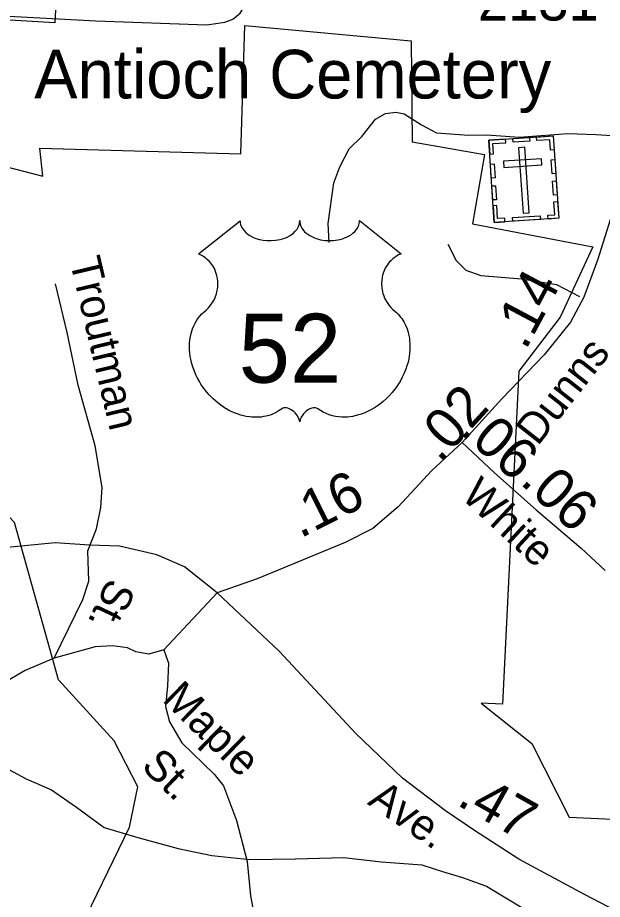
# Model space of a CAD drawing. Extents: x 1473865 to 1648260, y 639067 to 773536.
# Drawn here: x 1572099 to 1573902, y 680204 to 682923 of the extents above; entities that cross this region are included whole.
import ezdxf

# ---------------------------------------------------------------- set-up
doc = ezdxf.new("R2010")
doc.units = 0
for name, color, linetype in [('Exist Boundary Political City Limit New', 7, 'Continuous'), ('Exist Cultural Cemetery CELL', 7, 'Continuous'), ('Exist Cultural Cemetery Label', 7, 'Continuous'), ('Exist Hydrographic Misc Water Feature', 7, 'Continuous'), ('Exist Railroad Mainline', 7, 'Continuous'), ('Exist Road Non-System Type 51', 7, 'Continuous'), ('Exist Road Non-System Type 51 Label', 7, 'Continuous'), ('Exist Road Primary US Attributed', 7, 'Continuous'), ('Exist Road Primary US Label', 7, 'Continuous'), ('Exist Road Primary US Mileage Hundredths English Label', 7, 'Continuous'), ('Exist Road Primary US Shield CELL', 7, 'Continuous'), ('Exist Road Primary US Shield Number Label', 7, 'Continuous'), ('Exist Road Secondary Mileage Hundredths English Label', 7, 'Continuous'), ('Exist Road Secondary Type 51 Attributed', 7, 'Continuous'), ('Exist Road Secondary Type 51 Label', 7, 'Continuous'), ('Exist Road Secondary Type 51 Number Label', 7, 'Continuous'), ('Map Preparation Boundary City Limit Buffer Line', 7, 'Continuous')]:
    doc.layers.add(name, color=color, linetype=linetype)

msp = doc.modelspace()

# ---------------------------------------------------------------- linework, layer by layer
at = {"layer": 'Exist Boundary Political City Limit New'}
msp.add_lwpolyline([(1572282.6, 684209.4), (1572213.2, 682907.1), (1571466.1, 682951.9), (1571440.5, 682816.9), (1571428.2, 682628.2), (1572176.6, 682434.5), (1572167.5, 682520.8), (1572786.6, 682503.5), (1572799.4, 682899.2), (1573311.8, 682852.1), (1573315.8, 682540.9), (1573538.1, 682501.8), (1573501.1, 682287.3), (1573872.5, 682216.9), (1573771.8, 681999.4), (1573643.8, 681833.3), (1573594.2, 680805.9), (1573528.4, 680809.8), (1573684.8, 680685.3), (1573799, 680457.4), (1574758.1, 680413.4)], dxfattribs=at)
at = {"layer": 'Exist Cultural Cemetery CELL'}
for points in [[(1573551.6, 682545.5), (1573750.3, 682558.7), (1573767.2, 682304.6), (1573568.6, 682291.4)], [(1573554.5, 682502.2), (1573565.8, 682503), (1573563.7, 682535.1), (1573604.1, 682537.8), (1573603.4, 682548.9), (1573551.6, 682545.5)], [(1573625.5, 682550.4), (1573677.2, 682553.8), (1573678, 682542.4), (1573626.3, 682539)], [(1573753.2, 682515.4), (1573741.9, 682514.7), (1573739.8, 682546.8), (1573699.3, 682544.1), (1573698.5, 682555.2), (1573750.3, 682558.7)], [(1573662.3, 682523.5), (1573643.7, 682522.2), (1573657.2, 682319.9), (1573675.8, 682321.1)], [(1573559.4, 682428.2), (1573556.5, 682471.5), (1573567.9, 682472.2), (1573570.8, 682429)], [(1573596.9, 682480.3), (1573598.1, 682461.6), (1573715.6, 682469.5), (1573714.3, 682488.1)], [(1573746.7, 682441.8), (1573743.8, 682485), (1573755.2, 682485.7), (1573758.1, 682442.5)], [(1573751.1, 682376), (1573748.2, 682419.2), (1573759.5, 682420), (1573762.4, 682376.7)], [(1573563.9, 682361.2), (1573561, 682404.4), (1573572.4, 682405.1), (1573575.2, 682361.9)], [(1573734.2, 682302.4), (1573733.4, 682313.9), (1573755.3, 682315.4), (1573752.6, 682355.7), (1573763.8, 682356.4), (1573767.2, 682304.6)], [(1573601.6, 682293.6), (1573600.8, 682305.1), (1573578.8, 682303.6), (1573576.2, 682344), (1573565.1, 682343.2), (1573568.5, 682291.4)], [(1573625.1, 682306.7), (1573709.8, 682312.3), (1573710.6, 682300.9), (1573625.9, 682295.3)]]:
    msp.add_lwpolyline(points, close=True, dxfattribs=at)
at = {"layer": 'Exist Hydrographic Misc Water Feature'}
msp.add_lwpolyline([(1572035.7, 679325.7), (1572206.7, 679630.8), (1572210.7, 679945.8), (1572443.6, 680426.9), (1572469.7, 680551.1), (1572396.7, 680693.7), (1572224.6, 680881), (1572089.7, 681366.2), (1571999.7, 681460), (1571841.7, 681502.6), (1571400.6, 681541), (1571209.6, 681594.2), (1570936.7, 681757.2), (1570597.7, 681970.8), (1570466.6, 682114.6), (1570417.7, 682214.1), (1570179.7, 682425.7), (1570139.7, 682534.8), (1570109.6, 682768.5), (1570029.7, 683029.4), (1570010.7, 683446.7), (1569986.7, 683473.4), (1570093.7, 683970.2), (1570116.7, 684396.4)], dxfattribs=at)
at = {"layer": 'Exist Railroad Mainline'}
for points in [[(1572044.1, 680619.3), (1572125.6, 680576.5), (1572203.2, 680541.7), (1572280.7, 680488.7), (1572366.1, 680425.8), (1572469.7, 680394.6), (1572593.5, 680361.1), (1572697.3, 680340), (1572815.1, 680326.8), (1572955.2, 680329.2), (1573103.4, 680333.6), (1573221.2, 680320.2), (1573345.2, 680310.9), (1573409, 680290.2), (1573470.9, 680271.4)], [(1573470.9, 680271.4), (1573544.6, 680244.7), (1573663.8, 680173.2), (1573745.1, 680106.4), (1573836.3, 680015.3), (1573919.2, 679908.4), (1573982.2, 679809.6), (1574028.9, 679697), (1574056, 679610.8), (1574075.1, 679524.6), (1574087.9, 679418.3), (1574089, 679324.2), (1574084.1, 679238.3), (1574067.4, 679162.4), (1574044.6, 679094.6), (1574003.5, 679003.2), (1573930.1, 678863.8), (1573876.8, 678744.5), (1573829.9, 678661), (1573793.1, 678593.3)]]:
    msp.add_lwpolyline(points, dxfattribs=at)
at = {"layer": 'Exist Road Non-System Type 51'}
for points in [[(1571423.8, 682960.4), (1571878, 682937.8), (1572339.9, 682913.7), (1572681.8, 682901.2), (1572737.4, 682909.4), (1572762.6, 682918.7), (1572785, 682937.5), (1572797.8, 682956.6), (1572807.5, 682980.9), (1572812.1, 683020.8), (1572813.9, 683069.6), (1572827.8, 683201.4), (1572851.5, 683337.1), (1572919.1, 683474.4), (1572980.5, 683571.7), (1573045.2, 683661), (1573057.9, 683676.5), (1573078.3, 683687.5), (1573109.5, 683698.5), (1573143.9, 683696.4), (1573227.9, 683672.5), (1573264, 683676), (1573326.3, 683701.1), (1573401, 683752.3)], [(1573059.7, 682230), (1573056.4, 682288.1), (1573074, 682413.8), (1573092.6, 682463.7), (1573121.3, 682519.3), (1573159.7, 682556.8), (1573202.4, 682610.3), (1573232.8, 682627.9), (1573264.7, 682631.5), (1573290.8, 682627.1), (1573344.3, 682592.4), (1573390, 682567.9), (1573489.9, 682560.5), (1573546, 682561.8), (1573645.9, 682554.5), (1573794.2, 682566.5), (1573882.2, 682563.4), (1573994.5, 682555.5)], [(1573425.7, 682225.2), (1573451.1, 682174.9), (1573480.7, 682144.5), (1573526.6, 682127.9), (1573652.5, 682118.2), (1573760.2, 682100.8), (1573830.9, 682063.8)], [(1572315.3, 681279.4), (1572342.3, 681347.1), (1572355, 681412.8), (1572359.9, 681474.8), (1572337.5, 681603.1), (1572285.8, 681790), (1572251.9, 681952.4), (1572215.7, 682103)], [(1572211.2, 680948.5), (1572299.5, 681129.4), (1572318.2, 681185.3), (1572315.3, 681279.4)], [(1572714.5, 681149.1), (1572549.4, 680973.7), (1572503.4, 680960.8), (1572463.5, 680967.2), (1572437.7, 680979.6), (1572391.6, 680986.3), (1572337.7, 680983), (1572211.2, 680948.5), (1572122.6, 680909.7), (1572055.1, 680871.4), (1571965.3, 680811.6), (1571888.8, 680766.8), (1571834.6, 680751.4)], [(1572549.4, 680973.7), (1572564.2, 680933.2), (1572561.4, 680863.2), (1572554.5, 680799.3), (1572567.6, 680751.4), (1572605.1, 680687.1), (1572704.8, 680590), (1572734.1, 680554), (1572773.3, 680447.5), (1572806.4, 680321.2), (1572817.4, 680215.1), (1572827.2, 680160.9), (1572852.5, 680076.8), (1572895.7, 679966.4), (1572932.8, 679862), (1572938.4, 679811.9), (1572946.1, 679777.9), (1572925.7, 679707.9), (1572903.2, 679664.1)]]:
    msp.add_lwpolyline(points, dxfattribs=at)
at = {"layer": 'Exist Road Primary US Attributed'}
for points in [[(1572714.5, 681149.1), (1572613, 681229.8), (1572527.6, 681266.9), (1572412.7, 681293.2), (1572320.7, 681296.5), (1572214.7, 681303.7), (1571739.7, 681257.9), (1571358.4, 681227.9), (1571202.1, 681217.8), (1570979.9, 681198.7), (1570809.7, 681196.9), (1570634.1, 681229.3)], [(1575305.1, 678515.3), (1575255.7, 678684.2), (1575180.1, 678845.4), (1575110.1, 678978.7), (1575018, 679100.2), (1574917.4, 679205.7), (1574833.1, 679309), (1574731.1, 679440.7), (1574713.3, 679460.1), (1574591.5, 679603), (1574440.3, 679793.4), (1574381.4, 679860.4), (1574237.2, 679982.8), (1574167.9, 680035.8), (1573971.6, 680155), (1573846.6, 680219), (1573644.1, 680328.1), (1573507.4, 680416.3), (1573418.4, 680477.7), (1573285.8, 680577.9), (1573141.9, 680716.2), (1572905.7, 680969.9), (1572714.5, 681149.1)]]:
    msp.add_lwpolyline(points, dxfattribs=at)
at = {"layer": 'Exist Road Primary US Shield CELL'}
msp.add_lwpolyline([(1572784.7, 682297), (1572785.1, 682291.7), (1572786.4, 682285.4), (1572787.3, 682282.1), (1572790.3, 682275.9), (1572795.2, 682268.5), (1572802, 682261.3), (1572809.6, 682255), (1572814.8, 682251.6), (1572823.6, 682246.9), (1572833.5, 682242.7), (1572844.6, 682239.5), (1572855.9, 682237.3), (1572868.3, 682235.9), (1572880.5, 682235.7), (1572893.7, 682236.7), (1572908.3, 682239.5), (1572915.1, 682241.2), (1572922.6, 682243.8), (1572929.6, 682246.7), (1572937.3, 682250.8), (1572943.4, 682254.7), (1572948.2, 682258.2), (1572955.1, 682264.8), (1572960.5, 682271.5), (1572962.8, 682275.3), (1572964.8, 682279), (1572967.5, 682286.7), (1572968.2, 682290.1), (1572968.8, 682297.3), (1572969.2, 682291.3), (1572969.8, 682287.6), (1572970.8, 682283.9), (1572972.3, 682280), (1572975, 682274.6), (1572978.1, 682270), (1572983.8, 682263.2), (1572987.4, 682259.9), (1572990.7, 682257.2), (1572999.4, 682251.2), (1573009.6, 682246.1), (1573014.6, 682243.9), (1573019.8, 682242), (1573026.3, 682240.1), (1573033.1, 682238.5), (1573039.8, 682237.3), (1573046.6, 682236.3), (1573053.6, 682235.8), (1573059.3, 682235.7), (1573066.3, 682235.7), (1573072.7, 682236.1), (1573079.3, 682236.9), (1573086.6, 682238.1), (1573092.5, 682239.4), (1573100.2, 682241.4), (1573107.2, 682243.9), (1573113.3, 682246.6), (1573121.3, 682250.8), (1573127.8, 682254.8), (1573132.5, 682258.6), (1573138.1, 682263.8), (1573143.4, 682269.9), (1573146.5, 682274.4), (1573148.7, 682279.1), (1573150.8, 682283.9), (1573152, 682289.1), (1573152.7, 682293.6), (1573152.8, 682297.4), (1573281.4, 682195), (1573278.3, 682193.8), (1573271.4, 682190.4), (1573265.8, 682187.1), (1573257, 682180.9), (1573253.2, 682177.5), (1573249.4, 682173.9), (1573245.9, 682170.1), (1573242.8, 682166.5), (1573239.1, 682161.3), (1573235.7, 682156.2), (1573232.5, 682150.5), (1573230.1, 682145.5), (1573226.1, 682135.2), (1573224.2, 682128.7), (1573223, 682123.1), (1573221.5, 682111.7), (1573221.1, 682106.2), (1573221.1, 682100.8), (1573221.4, 682095.1), (1573222, 682089.6), (1573222.9, 682083.9), (1573223.9, 682078.9), (1573225.4, 682072.7), (1573227.7, 682065.6), (1573230.5, 682058.7), (1573236.4, 682047.5), (1573244, 682036.1), (1573249.4, 682029.7), (1573254.7, 682024.3), (1573262.6, 682017.6), (1573266.9, 682013.8), (1573271.8, 682008.8), (1573279.9, 681999.5), (1573283.2, 681995.1), (1573286.5, 681990.1), (1573289.5, 681985.1), (1573292.5, 681979.6), (1573295, 681974.8), (1573299.5, 681963.8), (1573302.8, 681953.1), (1573304.3, 681947.4), (1573306.7, 681934.8), (1573307.6, 681928.6), (1573308.6, 681916.3), (1573308.6, 681901.4), (1573307.5, 681887.3), (1573304.8, 681870.8), (1573302.6, 681860.9), (1573299.3, 681849.4), (1573296, 681839.5), (1573290.1, 681824.8), (1573284.9, 681814.2), (1573278.2, 681801.7), (1573273.5, 681794.2), (1573268.1, 681786.1), (1573261.4, 681776.9), (1573253.5, 681767), (1573244, 681756.6), (1573236.3, 681748.9), (1573226.3, 681739.9), (1573220.2, 681734.9), (1573211.5, 681728.4), (1573199.7, 681720.5), (1573188, 681713.7), (1573178.1, 681708.6), (1573169.2, 681704.8), (1573157.9, 681700.5), (1573138.9, 681695.2), (1573132, 681693.8), (1573123.8, 681692.6), (1573116.1, 681691.8), (1573108.6, 681691.4), (1573098.6, 681691.4), (1573088.7, 681692.1), (1573079.3, 681693.5), (1573069.5, 681695.5), (1573059.2, 681698.6), (1573049.9, 681702.2), (1573040.5, 681706.9), (1573024.6, 681716.9), (1573020, 681719.3), (1573017.4, 681720), (1573011.2, 681720.3), (1573005.5, 681719.1), (1572999.5, 681716.7), (1572996, 681714.8), (1572991.2, 681711.7), (1572987.6, 681708.8), (1572983.2, 681704.7), (1572980.1, 681701.2), (1572977.8, 681698.4), (1572973.3, 681691.4), (1572971.7, 681688), (1572970.1, 681683.7), (1572968.6, 681677.3), (1572966.6, 681685.4), (1572964.2, 681690.7), (1572961.5, 681695.2), (1572958.6, 681699.3), (1572954.2, 681704.4), (1572950.1, 681708.3), (1572945.3, 681712.3), (1572940.1, 681715.4), (1572936, 681717.5), (1572932.2, 681719), (1572927.5, 681720.1), (1572923.7, 681720.4), (1572920.6, 681720.3), (1572916.3, 681719.3), (1572910.5, 681715.2), (1572905, 681711.4), (1572899, 681707.6), (1572891.9, 681703.8), (1572886.6, 681701.4), (1572880.4, 681699), (1572873.1, 681696.5), (1572865.2, 681694.5), (1572857.1, 681692.9), (1572850, 681691.7), (1572842.3, 681691.1), (1572835.4, 681690.8), (1572828.2, 681690.9), (1572821.4, 681691.4), (1572813.6, 681692.1), (1572803.9, 681693.6), (1572795.8, 681695.4), (1572787.3, 681697.7), (1572778.6, 681700.4), (1572769.2, 681704), (1572757.5, 681709.1), (1572749.4, 681713.3), (1572736.6, 681720.6), (1572721.5, 681731), (1572710.2, 681740.2), (1572701.9, 681747.8), (1572689.6, 681760.2), (1572682.5, 681768.3), (1572671.2, 681782.9), (1572664, 681793.5), (1572659.3, 681801.2), (1572652.5, 681813.7), (1572648.7, 681821.5), (1572643.8, 681832.9), (1572640, 681843.3), (1572636.8, 681853.2), (1572635.1, 681859.5), (1572632.7, 681870.5), (1572631.2, 681878.4), (1572629.8, 681889.1), (1572629, 681900.4), (1572628.8, 681910.8), (1572629.1, 681919.5), (1572630.1, 681929.6), (1572631.8, 681940.3), (1572633.8, 681949.5), (1572635.7, 681956.1), (1572638.4, 681964.2), (1572642, 681973.1), (1572646.3, 681981.6), (1572650.3, 681988.6), (1572655.4, 681996.2), (1572660.4, 682002.7), (1572667, 682009.8), (1572673.8, 682016.4), (1572680.1, 682021.5), (1572687.6, 682028.7), (1572691.4, 682033.2), (1572696.1, 682039.3), (1572699.8, 682045), (1572702.8, 682050.1), (1572706.7, 682057.6), (1572709.1, 682063.2), (1572712, 682071.9), (1572713.5, 682078), (1572715, 682085.8), (1572716, 682093.2), (1572716.4, 682102.4), (1572716.2, 682110), (1572715.2, 682118.9), (1572713.5, 682127.4), (1572711.5, 682134.8), (1572708.3, 682143.3), (1572705.4, 682149.6), (1572700.4, 682158), (1572695, 682165.8), (1572689.3, 682172.2), (1572683.6, 682177.9), (1572678.1, 682182.2), (1572672.9, 682185.9), (1572666.4, 682189.8), (1572660.1, 682193), (1572656.1, 682194.5)], close=True, dxfattribs=at)
at = {"layer": 'Exist Road Secondary Type 51 Attributed'}
for points in [[(1573949.9, 682374.8), (1573887.3, 682175.2), (1573844.2, 682061.4), (1573803.1, 681984), (1573722.2, 681883.5), (1573592, 681747.4), (1573469.8, 681613.2)], [(1573469.8, 681613.2), (1573376.4, 681526.7), (1573272.7, 681414.3), (1573193.7, 681347.5), (1573109, 681305), (1572837, 681193.2), (1572714.5, 681149.1)], [(1573469.8, 681613.2), (1573568.8, 681519.8), (1573697.2, 681405.8), (1573836.1, 681287.2), (1573910.1, 681218.8)]]:
    msp.add_lwpolyline(points, dxfattribs=at)
at = {"layer": 'Map Preparation Boundary City Limit Buffer Line'}
msp.add_lwpolyline([(1572282.6, 684209.4), (1572213.2, 682907.1), (1571466.1, 682951.9), (1571440.5, 682816.9), (1571428.2, 682628.2), (1572176.6, 682434.5), (1572167.5, 682520.8), (1572786.6, 682503.5), (1572799.4, 682899.2), (1573311.8, 682852.1), (1573315.8, 682540.9), (1573538.1, 682501.8), (1573501.1, 682287.3), (1573872.5, 682216.9), (1573771.8, 681999.4), (1573643.8, 681833.3), (1573594.2, 680805.9), (1573528.4, 680809.8), (1573684.8, 680685.3), (1573799, 680457.4), (1574758.1, 680413.4)], dxfattribs=at)

# ---------------------------------------------------------------- texts
at = {"layer": 'Exist Cultural Cemetery Label'}
msp.add_text('Antioch Cemetery', height=150, dxfattribs=at).set_placement((1572149.9, 682674.1))
at = {"layer": 'Exist Road Non-System Type 51 Label'}
for s, rotation, p in [('Troutman', 283.3346, (1572259, 682173.8)), ('St.', 244.5616, (1572379.8, 681199.4)), ('Maple', 315.7643, (1572541.4, 680817.7)), ('St.', 315.7643, (1572476.5, 680611))]:
    msp.add_text(s, height=95, rotation=rotation, dxfattribs=at).set_placement(p)
at = {"layer": 'Exist Road Primary US Label'}
msp.add_text('Ave.', height=95, rotation=325.3881, dxfattribs=at).set_placement((1573174.8, 680499.5))
at = {"layer": 'Exist Road Primary US Mileage Hundredths English Label'}
msp.add_text('.47', height=125, rotation=330.5895, dxfattribs=at).set_placement((1573449.3, 680497.4))
at = {"layer": 'Exist Road Primary US Shield Number Label'}
msp.add_text('52', height=212.5, dxfattribs=at).set_placement((1572780.5, 681797.7))
at = {"layer": 'Exist Road Secondary Mileage Hundredths English Label'}
for s, rotation, p in [('.14', 61.986, (1573665.2, 681895.2)), ('.02', 47.6876, (1573401, 681547.3)), ('.06', 318.3787, (1573459.1, 681643.5)), ('.16', 26.652, (1572969.9, 681316.5)), ('.06', 317.0983, (1573644.7, 681488.4))]:
    msp.add_text(s, height=125, rotation=rotation, dxfattribs=at).set_placement(p)
at = {"layer": 'Exist Road Secondary Type 51 Label'}
for s, rotation, p in [('Dunns', 51.8142, (1573702.4, 681600)), ('White', 317.0983, (1573462.7, 681443.8))]:
    msp.add_text(s, height=95, rotation=rotation, dxfattribs=at).set_placement(p)
at = {"layer": 'Exist Road Secondary Type 51 Number Label'}
msp.add_text('2131', height=125, dxfattribs=at).set_placement((1573518.5, 682914.5))

doc.saveas('drawing.dxf')
